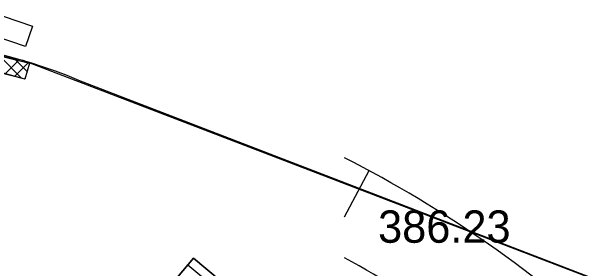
# Model space of a CAD drawing. Extents: x -438233 to -437334, y -1133133 to -1132623.
# Drawn here: x -437578.34 to -437565.01, y -1132693.47 to -1132687.51 of the extents above; entities that cross this region are included whole.
import ezdxf

# ---------------------------------------------------------------- set-up
doc = ezdxf.new("R2010")
doc.units = 0
for name, color, linetype in [('Vrstva 1', 7, 'Continuous'), ('Vrstva 10', 7, 'Continuous'), ('Vrstva 11', 7, 'Continuous'), ('Vrstva 15', 7, 'Continuous'), ('Vrstva 3', 7, 'Continuous'), ('Vrstva 50', 7, 'Continuous'), ('XR$3$Okno', 7, 'Continuous')]:
    doc.layers.add(name, color=color, linetype=linetype)

msp = doc.modelspace()

# ---------------------------------------------------------------- linework, layer by layer
at = {"layer": 'Vrstva 1'}
for p, q in [((-437559.969, -1132695.596), (-437576.785, -1132689.107)), ((-437570.062, -1132691.201), (-437570.062, -1132691.201)), ((-437567.354, -1132692.873), (-437567.354, -1132692.873))]:
    msp.add_line(p, q, dxfattribs=at)
for points in [[(-437581.803, -1132687.024), (-437581.641, -1132686.551), (-437577.858, -1132687.85), (-437578.02, -1132688.323)], [(-437584.767, -1132696.582), (-437581.043, -1132692.136), (-437578.743, -1132694.062), (-437578.486, -1132693.756), (-437576.186, -1132695.682), (-437574.131, -1132693.229), (-437567.998, -1132698.368), (-437566.712, -1132696.834), (-437564.417, -1132698.757), (-437568.913, -1132704.124), (-437568.913, -1132704.124), (-437569.678, -1132705.037), (-437574.265, -1132701.195), (-437576.335, -1132703.646)]]:
    msp.add_lwpolyline(points, close=True, dxfattribs=at)
for centre, radius, start, end in [((-437546.243, -1132658.493), 32, 230.3365, 309.1186), ((-437581.387, -1132700.039), 11.861, 67.1677, 153.1295)]:
    msp.add_arc(centre, radius, start, end, dxfattribs=at)
at = {"layer": 'Vrstva 10'}
msp.add_arc((-437583.819, -1132716.577), 28.865, 47.3544, 62.8115, dxfattribs=at)
at = {"layer": 'Vrstva 11'}
msp.add_line((-437570.63, -1132692.269), (-437570.062, -1132691.201), dxfattribs=at)
msp.add_arc((-437584.526, -1132718.4), 28.758, 48.806, 61.1043, dxfattribs=at)
at = {"layer": 'Vrstva 15'}
for p, q in [((-437578.623, -1132688.538), (-437578.098, -1132689.063)), ((-437578.496, -1132688.961), (-437578.181, -1132688.646)), ((-437578.249, -1132688.629), (-437577.977, -1132688.901)), ((-437578.271, -1132689.019), (-437577.954, -1132688.701)), ((-437577.921, -1132688.71), (-437578.029, -1132689.081)), ((-437578.046, -1132689.076), (-437578.02, -1132689.05))]:
    msp.add_line(p, q, dxfattribs=at)
msp.add_lwpolyline([(-437582.182, -1132688.201), (-437580.625, -1132688.201), (-437579.782, -1132688.255), (-437577.921, -1132688.71), (-437578.029, -1132689.081), (-437579.005, -1132688.83), (-437579.836, -1132688.683), (-437581.025, -1132692.151), (-437581.776, -1132691.874), (-437580.653, -1132688.601), (-437581.389, -1132688.576), (-437582.161, -1132688.604)], close=True, dxfattribs=at)
msp.add_arc((-437581.387, -1132700.039), 11.461, 72.9615, 82.2192, dxfattribs=at)
at = {"layer": 'Vrstva 50'}
for points in [[(-437580.297, -1132688.188), (-437578.075, -1132688.64), (-437559.969, -1132695.596), (-437557.793, -1132696.443)], [(-437546.59, -1132726.069), (-437566.496, -1132709.463), (-437566.611, -1132706.053), (-437562.115, -1132700.687), (-437566.673, -1132696.803), (-437567.998, -1132698.368), (-437574.131, -1132693.229), (-437576.186, -1132695.682), (-437578.486, -1132693.756)]]:
    msp.add_lwpolyline(points, dxfattribs=at)
at = {"layer": 'XR$3$Okno'}
msp.add_lwpolyline([(-437570.452, -1132696.312), (-437574.131, -1132693.229), (-437574.26, -1132693.383), (-437570.58, -1132696.465), (-437570.452, -1132696.312)], dxfattribs=at)

# ---------------------------------------------------------------- texts
at = {"layer": 'Vrstva 3'}
msp.add_text('386.23 ', height=0.75, dxfattribs=at).set_placement((-437569.854, -1132692.873))

doc.saveas('drawing.dxf')
